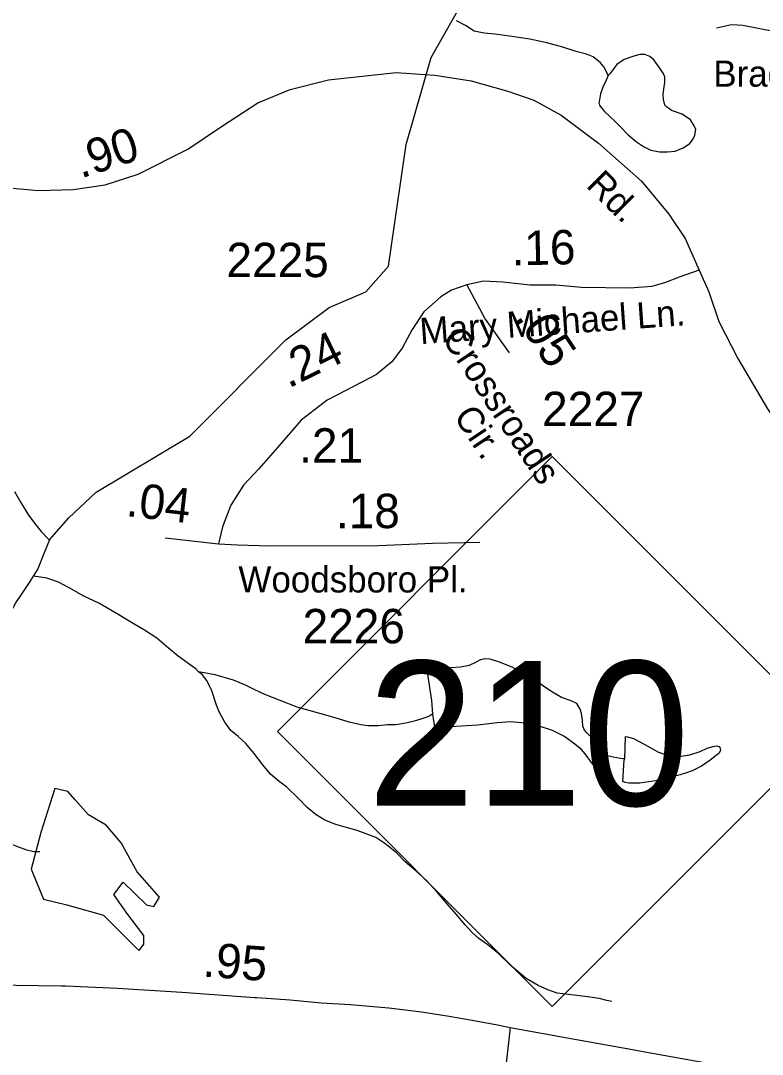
# Model space of a CAD drawing. Extents: x 2082433 to 2279600, y 546599 to 755198.
# Drawn here: x 2121335 to 2124031, y 643933 to 647689 of the extents above; entities that cross this region are included whole.
import ezdxf

# ---------------------------------------------------------------- set-up
doc = ezdxf.new("R2010")
doc.units = 0
for name, color, linetype in [('Exist Hydrographic Creek Single Shore', 7, 'Continuous'), ('Exist Hydrographic Misc Water Feature', 7, 'Continuous'), ('Exist Hydrographic Pond Over 1500 Sq Ft', 7, 'Continuous'), ('Exist Road Primary NC Attributed', 7, 'Continuous'), ('Exist Road Primary NC Service Mileage Hundredths English Label', 7, 'Continuous'), ('Exist Road Primary NC Shield CELL', 7, 'Continuous'), ('Exist Road Primary NC Shield Number Label', 7, 'Continuous'), ('Exist Road Secondary Mileage Hundredths English Label', 7, 'Continuous'), ('Exist Road Secondary Type 51 Attributed', 7, 'Continuous'), ('Exist Road Secondary Type 51 Label', 7, 'Continuous'), ('Exist Road Secondary Type 51 Number Label', 7, 'Continuous')]:
    doc.layers.add(name, color=color, linetype=linetype)

msp = doc.modelspace()

# ---------------------------------------------------------------- linework, layer by layer
at = {"layer": 'Exist Hydrographic Creek Single Shore'}
for points in [[(2121440.1, 645803.2), (2121509.7, 645882.8), (2121609.8, 645975.9), (2121949.8, 646178.9), (2122298.8, 646529.3), (2122456.9, 646647.5), (2122589.7, 646703.9), (2122671.8, 646797.3), (2122736.8, 647238.9), (2122826.8, 647555.3), (2122958.9, 647788.8), (2122958.9, 647966), (2122816.8, 648149.3)], [(2121313.4, 645978.6), (2121335.8, 645938.7), (2121363.9, 645893), (2121390.1, 645857), (2121410, 645833.3), (2121436.3, 645805.4), (2121440.1, 645803.2)], [(2121440.1, 645803.2), (2121420.7, 645755), (2121397.1, 645697), (2121380.9, 645671)], [(2121380.9, 645671), (2121369, 645650.9), (2121335.2, 645600.9), (2121319.2, 645577), (2121309.3, 645559), (2121295.6, 645542.8), (2121261.3, 645510.7), (2121231.8, 645488.4), (2121209.7, 645478.3), (2121165.8, 645464.3), (2121119.9, 645446.1), (2121090.3, 645429.9), (2121062.2, 645411.8), (2121038, 645389.5), (2121016.1, 645349.5), (2120998.5, 645297.4), (2120963, 645171.4), (2120935.3, 645069.2), (2120910.3, 644987.1), (2120892.5, 644939.1)]]:
    msp.add_lwpolyline(points, dxfattribs=at)
at = {"layer": 'Exist Hydrographic Misc Water Feature'}
for points in [[(2123470.4, 647489.8), (2123462.2, 647507.6), (2123454.4, 647521.4), (2123442.3, 647535.4), (2123416.2, 647557.6), (2123391.8, 647567.3), (2123353.9, 647577.1), (2123305.9, 647592.9), (2123247.9, 647608.6), (2123186, 647622.5), (2123119.9, 647632), (2123059.6, 647639.9), (2123019.9, 647643.5), (2122983.4, 647651.5), (2122951.4, 647671.3), (2122919.6, 647689.1)], [(2123470.4, 647489.8), (2123462.6, 647473.5), (2123450.5, 647447.7), (2123442.7, 647423.8), (2123438.6, 647401.7), (2123436.9, 647391.8), (2123438.8, 647381.8), (2123444.9, 647373.6), (2123456.6, 647359.6), (2123475.1, 647341.8), (2123497.2, 647321.8), (2123513.2, 647306.1), (2123543.2, 647273.9), (2123573.3, 647248.3), (2123599.1, 647232.2), (2123625.4, 647218.5), (2123657.4, 647212.5), (2123685.5, 647212.7), (2123713.6, 647214.9), (2123743.3, 647227.1), (2123767.1, 647243.3), (2123779.2, 647259.3), (2123785.3, 647273), (2123789, 647293.1), (2123782.9, 647307), (2123769.1, 647329), (2123738.8, 647349), (2123700.8, 647362.9), (2123689, 647370.7), (2123678.7, 647378.7), (2123674.6, 647386.7), (2123670.9, 647402.6), (2123670.7, 647422.5), (2123674.4, 647448.8), (2123676.4, 647464.7), (2123676.4, 647484.6), (2123670.3, 647498.4), (2123658.4, 647516.5), (2123636.3, 647546.6), (2123622.1, 647558.5), (2123603.7, 647566.1), (2123585.8, 647566), (2123564.1, 647560), (2123528, 647548), (2123502.2, 647530), (2123476.3, 647495.7), (2123470.4, 647489.8)], [(2121982.1, 645323.7), (2121971.8, 645333.8), (2121948.1, 645351.6), (2121908.1, 645379.5), (2121872, 645409.4), (2121829.7, 645444.9), (2121785.5, 645475.1), (2121729.7, 645506.7), (2121691.5, 645530.4), (2121619.4, 645572.1), (2121565, 645597.8), (2121511.3, 645627.8), (2121472.8, 645649.4), (2121448.8, 645657.5), (2121430.9, 645663.4), (2121406.9, 645667.1), (2121380.9, 645671)], [(2123459.3, 645020.3), (2123458.9, 645028.4), (2123455, 645038.4), (2123446.8, 645050.5), (2123422.6, 645076.1), (2123402.7, 645092.1), (2123392.9, 645102.1), (2123384.9, 645111.8), (2123378.7, 645126.1), (2123376.5, 645146), (2123372.8, 645172.1), (2123368, 645187.8), (2123360.3, 645202), (2123356.2, 645207.9), (2123336.1, 645217.8), (2123300.4, 645229.7), (2123262.2, 645253.3), (2123208.1, 645289.1), (2123155.6, 645320.9), (2123121.6, 645340.7), (2123075.6, 645358.6), (2123041.6, 645368.6), (2123023.8, 645370.5), (2123005.9, 645366.3), (2122987.7, 645356.5), (2122965.5, 645346), (2122933.5, 645339.9), (2122898.1, 645338), (2122859.7, 645335.7), (2122837.8, 645333.8), (2122818.1, 645327.4), (2122812.4, 645321.4), (2122828.6, 645219.6), (2122832.5, 645169.5)], [(2122832.5, 645169.5), (2122826.3, 645165.6), (2122814.6, 645159.6), (2122796.6, 645153.4), (2122770.7, 645145.6), (2122734.8, 645137.2), (2122698.6, 645131), (2122668.8, 645131), (2122635, 645126.8), (2122596.6, 645126.5), (2122571, 645130.4), (2122528.8, 645140.4), (2122478.7, 645156.1), (2122422.8, 645171.9), (2122340.3, 645195.3), (2122278.4, 645219.2), (2122222.6, 645241.1), (2122184.3, 645258.7), (2122150.2, 645276.4), (2122108.2, 645292.4), (2122042.4, 645312.2), (2121982.1, 645323.7)], [(2123483.1, 644124.8), (2123465, 644128.8), (2123437.4, 644136.6), (2123394.9, 644142.2), (2123347.1, 644148.3), (2123285, 644156), (2123250.8, 644167.7), (2123216.5, 644183.8), (2123172.8, 644209.5), (2123120.5, 644253.1), (2123072.6, 644298.9), (2123032.4, 644330.9), (2122999.8, 644354.5), (2122975.8, 644376.4), (2122950.2, 644404.2), (2122918, 644442.4), (2122885.6, 644480.1), (2122849.5, 644522), (2122809.3, 644565.8), (2122771.1, 644599.6), (2122733, 644633.4), (2122700.8, 644665), (2122658.8, 644698.9), (2122626.4, 644720.9), (2122596.4, 644732.7), (2122558.5, 644746.6), (2122522.6, 644756.4), (2122480.4, 644768.1), (2122440.6, 644783.9), (2122408.6, 644803.8), (2122376.4, 644829.7), (2122345.9, 644861.5), (2122301.8, 644905.5), (2122274.1, 644925.1), (2122243.5, 644951.2), (2122215.7, 644985), (2122183.5, 645026.8), (2122153.3, 645062.6), (2122125.4, 645088.7), (2122098.8, 645110.6), (2122077, 645140.2), (2122056.5, 645178.2), (2122046.9, 645202), (2122030.5, 645253.9), (2122012.2, 645292), (2121994.6, 645313.7), (2121982.1, 645323.7)], [(2122832.5, 645169.5), (2122839, 645121.8), (2122916.5, 645125.9), (2122996.9, 645130.4), (2123066.6, 645138.9), (2123116.7, 645142.7), (2123154.6, 645139), (2123211, 645129.3), (2123266.5, 645111.5), (2123312.9, 645087.9), (2123349.4, 645062.1), (2123369.1, 645046.1), (2123389, 645020), (2123405.4, 644998), (2123419.3, 644980.1), (2123433.5, 644972.3), (2123443.3, 644970.4), (2123447.2, 644976.3), (2123455.2, 645006.3), (2123459.3, 645020.3)], [(2123530.9, 645006.6), (2123533.1, 645088.6), (2123540.9, 645086.6), (2123562.8, 645080.9), (2123600.8, 645060.9), (2123653.1, 645031.1), (2123692.8, 645017.4), (2123727.1, 645015.5), (2123767.1, 645021.6), (2123805, 645034.1), (2123830.6, 645046), (2123850.9, 645052.3), (2123864.9, 645054.2), (2123873.1, 645052.2), (2123876.6, 645048.4), (2123878.8, 645038.3), (2123873.3, 645028.2), (2123841.3, 645002.2), (2123809.1, 644979.9), (2123775.5, 644964), (2123755.4, 644955.6), (2123731.4, 644949.5), (2123701.1, 644941.5), (2123685.1, 644937.5), (2123641.8, 644927.4), (2123585.6, 644918.8), (2123545.6, 644918.8), (2123531.9, 644920.9), (2123523.7, 644924.6), (2123529, 645002.9), (2123530.9, 645006.6)], [(2123530.9, 645006.6), (2123515.1, 645008.6), (2123489, 645012.6), (2123459.3, 645020.3)], [(2121405.3, 644669.7), (2121399.1, 644669.3), (2121383.6, 644669.3), (2121357.3, 644675.3), (2121325.3, 644687), (2121295, 644698.9), (2121267.1, 644721), (2121235.1, 644750.5), (2121202.7, 644778.5), (2121164.8, 644808.2), (2121124.4, 644836.3), (2121086.6, 644861.8), (2121044.2, 644885.7), (2121004.4, 644901.9), (2120956.2, 644921.3), (2120912.5, 644937.2), (2120892.5, 644939.1)]]:
    msp.add_lwpolyline(points, dxfattribs=at)
at = {"layer": 'Exist Hydrographic Pond Over 1500 Sq Ft'}
msp.add_lwpolyline([(2121459, 644898.9), (2121408, 644738.9), (2121373.9, 644606.2), (2121418.2, 644497.3), (2121503.2, 644476.9), (2121636, 644439.4), (2121717.7, 644357.8), (2121755.1, 644320.3), (2121765.3, 644310.1), (2121782.3, 644333.9), (2121782.3, 644364.6), (2121721.1, 644446.3), (2121673.4, 644514.3), (2121707.5, 644558.6), (2121792.5, 644476.9), (2121819.8, 644470.1), (2121840.2, 644504.1), (2121758.5, 644596), (2121700.6, 644701.5), (2121646.2, 644766.2), (2121581.5, 644803.6), (2121533.9, 644858.1), (2121506.7, 644888.7)], close=True, dxfattribs=at)
at = {"layer": 'Exist Road Primary NC Attributed'}
for points in [[(2121235.3, 644186.2), (2121482.8, 644182.6), (2121499.4, 644182.2), (2121687.1, 644173.7), (2121920.6, 644159.1), (2122186.3, 644139.7), (2122193.4, 644139.7), (2122314.4, 644131.5), (2122427.9, 644120.7), (2122534.2, 644114.3), (2122673.5, 644102.4), (2122792.2, 644087.9), (2122892.1, 644071.8), (2122976.5, 644057.2), (2123067.8, 644040.9), (2123114.6, 644031.5)], [(2123114.6, 644031.5), (2123355.7, 643987.7), (2123558.6, 643950.4), (2123590.7, 643944.4), (2123982.2, 643875.2), (2124178.4, 643841.1), (2124261.2, 643825.8), (2124288.5, 643819.9), (2124340.5, 643808.3), (2124376, 643797.9), (2124413.4, 643787), (2124455.1, 643772.5), (2124475.3, 643764.3), (2124523.1, 643744.9), (2124589.1, 643715.4), (2124643.9, 643688.2), (2124769.2, 643621.5), (2124894.6, 643552), (2124927.6, 643532.7), (2124996.8, 643495.9)]]:
    msp.add_lwpolyline(points, dxfattribs=at)
at = {"layer": 'Exist Road Primary NC Shield CELL'}
msp.add_lwpolyline([(2122268.1, 645106.4), (2123267.1, 646105.4), (2124266.1, 645106.4), (2123267.1, 644107.4)], close=True, dxfattribs=at)
at = {"layer": 'Exist Road Secondary Type 51 Attributed'}
for points in [[(2124887.7, 647579.7), (2124515.8, 647598.3), (2124251.8, 647619.3), (2124070.8, 647650.3), (2123959.3, 647671.4), (2123918.4, 647673.9), (2123863.8, 647661.5)], [(2121265.9, 647084.4), (2121400, 647072.5), (2121525.7, 647075.7), (2121642.7, 647092.4), (2121762.8, 647131.4), (2121943, 647222.2), (2122065.7, 647304.9), (2122197.6, 647391), (2122315, 647438.7), (2122453.4, 647473.8), (2122700.4, 647500.8), (2122840.5, 647491.3), (2122972.6, 647470.6), (2123106.2, 647433.2), (2123199.9, 647400.4), (2123299.1, 647345.8), (2123435.5, 647244.2), (2123591.6, 647105.4), (2123690.8, 646986.4), (2123750.3, 646897.1), (2123801.1, 646783.1)], [(2123801.1, 646783.1), (2123728.6, 646757.7), (2123679, 646737.8), (2123629.5, 646723), (2123548.9, 646716.8), (2123373.3, 646720), (2123280.5, 646728.5), (2123186.3, 646728.5), (2123087.1, 646738.4), (2123017.7, 646742.2), (2122957, 646729.8)], [(2123801.1, 646783.1), (2123835.8, 646703.7), (2123872.4, 646596.5), (2123941.8, 646461.4), (2124049.7, 646279.2), (2124193.5, 646062.3), (2124429, 645742.4), (2124509.6, 645668.1), (2124632.3, 645580.1), (2124747.6, 645523), (2124854.2, 645484.6), (2125042.4, 645428.3), (2125241.5, 645390), (2125284.9, 645380.2)], [(2122957, 646729.8), (2122901.2, 646709.9), (2122862.8, 646685.1), (2122800.8, 646630.6), (2122758.6, 646567.4), (2122721.5, 646499.2), (2122684.3, 646449.6), (2122627.9, 646403.1), (2122547.3, 646361), (2122449.4, 646310.2), (2122354.5, 646237.7), (2122269, 646138.5), (2122200.8, 646060.4), (2122145, 646000.9), (2122098.6, 645928.4), (2122068.8, 645850.3), (2122053.9, 645788.3)], [(2122957, 646729.8), (2122992.9, 646661.6), (2123023.9, 646604.6), (2123110.7, 646481.9)], [(2121860.6, 645810.6), (2122053.9, 645788.3)], [(2122053.9, 645788.3), (2122122.7, 645785.2), (2122240.5, 645781.5), (2122637.2, 645782.7), (2122832.4, 645790.8), (2123003.5, 645794.5)], [(2123114.6, 644031.5), (2123099.5, 643901.7), (2123106.3, 643627.7), (2123109.7, 643501.8)]]:
    msp.add_lwpolyline(points, dxfattribs=at)

# ---------------------------------------------------------------- texts
at = {"layer": 'Exist Road Primary NC Service Mileage Hundredths English Label'}
msp.add_text('.95', height=125, rotation=355.8308, dxfattribs=at).set_placement((2121994.9, 644216.3))
at = {"layer": 'Exist Road Primary NC Shield Number Label'}
msp.add_text('210', height=525, dxfattribs=at).set_placement((2122595.5, 644837.3))
at = {"layer": 'Exist Road Secondary Mileage Hundredths English Label'}
for s, rotation, p in [('.90', 17.9902, (2121553.9, 647115.3)), ('.16', 1.1334, (2123120.1, 646799.8)), ('.05', 303.7907, (2123128.6, 646610.5)), ('.24', 25.9802, (2122308.5, 646352.2)), ('.21', 0.0329, (2122347.3, 646083.2)), ('.04', 353.4181, (2121715.1, 645889.6)), ('.18', 0.179, (2122481, 645844.7))]:
    msp.add_text(s, height=125, rotation=rotation, dxfattribs=at).set_placement(p)
at = {"layer": 'Exist Road Secondary Type 51 Label'}
for s, p in [('Bradley Dr.', (2123852.4, 647449.2)), ('Woodsboro Pl.', (2122126.5, 645611.5))]:
    msp.add_text(s, height=95, dxfattribs=at).set_placement(p)
for s, rotation, p in [('Rd.', 315.2993, (2123386.5, 647086.9)), ('Mary Michael Ln.', 4.0878, (2122788.5, 646513.6)), ('Crossroads', 303.7624, (2122863.3, 646535.1)), (' Cir.', 303.7624, (2122886.7, 646280.6))]:
    msp.add_text(s, height=95, rotation=rotation, dxfattribs=at).set_placement(p)
at = {"layer": 'Exist Road Secondary Type 51 Number Label'}
for s, p in [('2225', (2122083.2, 646757.3)), ('2227', (2123230.2, 646215.9)), ('2226', (2122359.8, 645426.7))]:
    msp.add_text(s, height=125, dxfattribs=at).set_placement(p)

doc.saveas('drawing.dxf')
